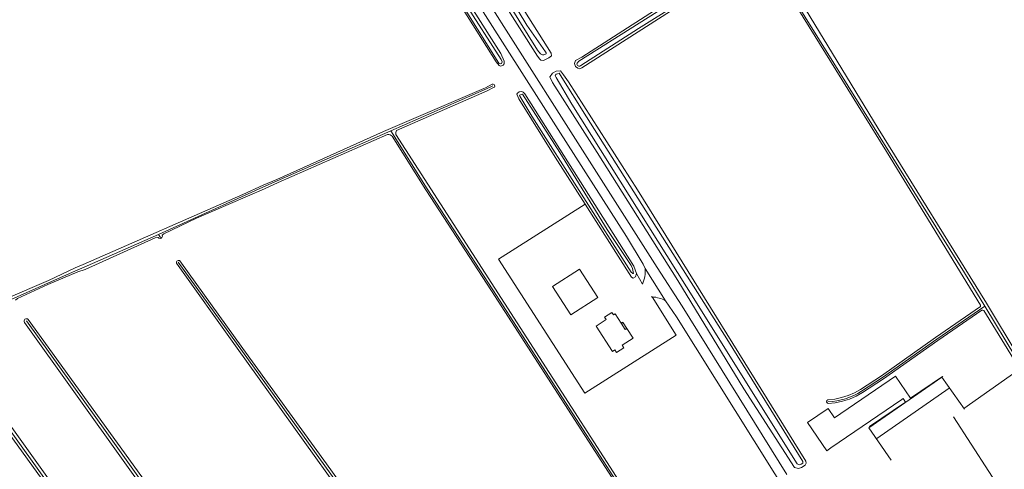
# Model space of a CAD drawing. Extents: x 177628 to 188968, y 384226 to 390673.
# Tile 374 of 393: x 186438 to 186807, y 388661 to 388829. Entities that reach past the tile are written whole.
import ezdxf

# ---------------------------------------------------------------- set-up
doc = ezdxf.new("R2010")
doc.units = 0
for name, color, linetype, lineweight in [('B-AF-CULT-GD', 253, 'HEKWERK', 13), ('B-AF-RAST-GD', 253, 'HEKWERK', 13), ('B-GB-BOUW-GD', 14, 'Continuous', 13), ('B-GB-NOKL-GD', 14, 'Continuous', 13), ('B01_T', 14, 'Continuous', 9), ('B02_F', 14, 'Continuous', 9), ('B02_T', 14, 'Continuous', 9), ('B14_F', 14, 'Continuous', 9), ('B17_T', 14, 'Continuous', 9), ('T02_F', 253, 'RASTER', 9), ('T07_F', 253, 'Continuous', 9), ('T09_F', 253, 'Continuous', 9), ('V00_T', 8, 'Continuous', 9), ('V06_F', 8, 'Continuous', 9), ('V06_T', 8, 'Continuous', 9), ('W01_F', 253, 'Continuous', 9)]:
    doc.layers.add(name, color=color, linetype=linetype, lineweight=lineweight)
doc.linetypes.add('HEKWERK', pattern='A,7,-1.5,[1,ProvNB.shx,S=0.75,R=0,X=0,Y=0],-1.5', length=10)
doc.linetypes.add('RASTER', pattern='A,4,-1,[4,TOPOCAD.SHX,S=0.5,R=0,X=-0.5,Y=0],-1', length=6)

msp = doc.modelspace()

# ---------------------------------------------------------------- linework, layer by layer
at = {"layer": 'B-AF-CULT-GD', "flags": 128}
msp.add_lwpolyline([(186787.544, 388680.25), (186814.016, 388639.282)], dxfattribs=at)
at = {"layer": 'B-AF-RAST-GD', "flags": 128}
msp.add_lwpolyline([(186791.493, 388683.378), (186810.915, 388696.999), (186838.09, 388652.325), (186815.775, 388636.72), (186814.016, 388639.282), (186798.602, 388627.231), (186786.733, 388617.761), (186783.978, 388615.774), (186771.467, 388633.987)], dxfattribs=at)
at = {"layer": 'B-GB-BOUW-GD', "flags": 128}
msp.add_lwpolyline([(186764.316, 388664.01), (186755.874, 388676.119), (186783.26, 388695.12), (186791.67, 388683.066)], dxfattribs=at)
at = {"layer": 'B-GB-NOKL-GD', "flags": 128}
msp.add_lwpolyline([(186786.021, 388690.978), (186758.897, 388672.06)], dxfattribs=at)
at = {"layer": 'B01_T', "linetype": 'Continuous'}
for points in [[(186663.149, 388715.306), (186660.952, 388718.741), (186660.31, 388718.33), (186659.7, 388719.283), (186656.971, 388717.537), (186657.58, 388716.584), (186653.821, 388714.179), (186659.876, 388704.704), (186660.767, 388705.273), (186661.382, 388704.31), (186664.127, 388706.064), (186663.518, 388707.019), (186667.604, 388709.64), (186665.253, 388713.315)], [(186663.911, 388715.409), (186663.745, 388715.68), (186663.472, 388715.513)], [(186663.149, 388715.306), (186664.664, 388712.938), (186665.253, 388713.315)], [(186663.472, 388715.513), (186663.628, 388715.242), (186663.911, 388715.409)]]:
    msp.add_lwpolyline(points, dxfattribs=at)
at = {"layer": 'B02_F', "linetype": 'Continuous'}
msp.add_lwpolyline([(186740.139, 388667.548), (186732.984, 388678.084), (186740.67, 388683.304)], dxfattribs=at)
at = {"layer": 'B02_T', "linetype": 'Continuous'}
for points in [[(186654.357, 388724.861), (186647.554, 388735.448), (186637.475, 388728.972), (186644.278, 388718.385), (186654.357, 388724.861)], [(186768.228, 388686.721), (186741.672, 388668.59)], [(186740.139, 388667.548), (186741.672, 388668.59)]]:
    msp.add_lwpolyline(points, dxfattribs=at)
at = {"layer": 'B14_F', "linetype": 'Continuous'}
for points in [[(186783.563, 388695.196), (186783.475, 388695.326), (186771.493, 388687.188), (186765.906, 388695.414), (186743.007, 388679.863), (186740.67, 388683.304)], [(186768.228, 388686.721), (186768.697, 388687.04), (186769.603, 388685.706), (186756.11, 388676.543), (186756.23, 388676.366)]]:
    msp.add_lwpolyline(points, dxfattribs=at)
at = {"layer": 'B17_T', "linetype": 'Continuous'}
for points in [[(186663.472, 388715.513), (186663.149, 388715.306)], [(186665.253, 388713.315), (186663.911, 388715.409)]]:
    msp.add_lwpolyline(points, dxfattribs=at)
at = {"layer": 'T02_F', "linetype": 'RASTER'}
for points in [[(186649.682, 388759.812), (186617.205, 388739.219), (186649.556, 388689.063), (186683.795, 388710.723), (186674.77, 388725.118)], [(186668.874, 388733.805), (186671.17, 388729.921)]]:
    msp.add_lwpolyline(points, dxfattribs=at)
at = {"layer": 'T07_F', "linetype": 'Continuous'}
for points in [[(186799.297, 388721.667), (186791.728, 388734.15), (186715.943, 388855.729)], [(186612.732, 388802.914), (186576.901, 388787.21)], [(186612.732, 388802.914), (186615.081, 388804.093)], [(186576.901, 388787.21), (186534.372, 388768.571)], [(186576.901, 388787.21), (186590.545, 388765.488), (186615.063, 388727.718), (186636.142, 388695.031), (186656.37, 388663.72), (186693.812, 388605.648), (186718.07, 388568.198)], [(186534.372, 388768.571), (186528.971, 388766.168)], [(186528.971, 388766.168), (186489.882, 388748.443)], [(186489.882, 388748.443), (186462.081, 388736.178)], [(186489.882, 388748.443), (186490.652, 388747.374)], [(186497.301, 388738.139), (186567.95, 388640.008), (186584.062, 388617.542)], [(186458.835, 388734.905), (186434.781, 388724.147)], [(186462.081, 388736.178), (186458.835, 388734.905)], [(186799.297, 388721.667), (186781.343, 388709.261), (186761.061, 388694.971), (186753.16, 388689.823)], [(186810.953, 388702.442), (186799.297, 388721.667)], [(186440.501, 388716.174), (186474.68, 388668.536), (186535.758, 388583.01)], [(186509.955, 388569.48), (186408.902, 388710.52), (186407.867, 388711.56), (186407.403, 388711.77)]]:
    msp.add_lwpolyline(points, dxfattribs=at)
at = {"layer": 'T07_F', "linetype": 'Continuous', "extrusion": (0, 0, -1)}
msp.add_arc((-186739.551, 388710.998), 25.171, 237.27021, 267.63547, dxfattribs=at)
at = {"layer": 'T09_F', "linetype": 'Continuous'}
for points in [[(186547.018, 388958.094), (186525.084, 388995.092), (186524.459, 388995.586), (186523.405, 388995.486), (186522.571, 388995.253), (186521.435, 388994.487), (186520.898, 388993.449), (186520.546, 388992.184), (186521.529, 388989.577), (186572.084, 388909.352), (186631.766, 388815.153), (186632.662, 388814.078), (186633.131, 388813.747), (186634.018, 388813.532), (186636.052, 388814.562), (186637.028, 388815.333), (186636.894, 388816.292), (186610.383, 388858.541), (186580.239, 388906.875), (186547.018, 388958.094)], [(186556.006, 388908.719), (186509.708, 388982.192), (186509.651, 388982.836), (186510.728, 388983.401), (186511.699, 388983.672), (186512.5, 388983.132), (186565.201, 388899.483), (186618.059, 388816.151), (186619.296, 388813.375), (186619.393, 388812.384), (186618.91, 388811.853), (186617.986, 388811.482), (186617.472, 388811.669), (186616.3, 388813.133), (186556.006, 388908.719)], [(186718.531, 388855.3), (186717.273, 388857.15), (186716.429, 388857.777), (186715.474, 388857.802), (186699.402, 388847.616), (186648.384, 388814.803), (186646.057, 388813.558), (186645.645, 388812.422), (186646.063, 388811.359), (186646.937, 388810.667), (186647.505, 388810.461), (186648.374, 388810.789), (186714.784, 388853.392), (186715.012, 388853.577), (186715.881, 388853.904), (186716.884, 388853.273), (186762.448, 388779.52), (186797.724, 388722.022)], [(186811.851, 388703.032), (186799.985, 388722.77), (186759.392, 388788.076), (186718.531, 388855.3)], [(186654.109, 388779.133), (186637.401, 388805.286), (186636.406, 388807.416), (186636.539, 388807.635), (186637.493, 388808.789), (186638.852, 388809.582), (186640.384, 388809.669), (186641.62, 388808.202), (186643.493, 388805.54), (186669.225, 388765.129), (186732.316, 388663.639), (186732.424, 388662.903), (186732.02, 388662.085), (186730.661, 388661.293), (186729.504, 388660.909), (186728.079, 388661.265), (186709.037, 388690.731), (186684.424, 388731.272), (186654.109, 388779.133)], [(186612.346, 388803.392), (186614.891, 388804.679)], [(186534.176, 388769.039), (186574.124, 388787.013), (186611.674, 388803.073), (186612.346, 388803.392)], [(186612.985, 388802.235), (186579.03, 388787.392)], [(186615.406, 388803.451), (186612.985, 388802.235)], [(186638.47, 388777.453), (186624.788, 388799.287), (186624.139, 388800.935), (186624.273, 388801.302), (186624.93, 388801.853), (186625.971, 388801.974), (186626.508, 388801.738), (186627.086, 388801.154), (186667.912, 388736.647), (186668.874, 388733.805)], [(186575.716, 388785.943), (186555.141, 388776.949)], [(186718.758, 388568.797), (186578.819, 388785.854)], [(186577.418, 388785.248), (186590.035, 388765.162), (186614.554, 388727.389), (186635.634, 388694.702), (186655.861, 388663.392), (186693.304, 388605.32), (186717.448, 388568.044)], [(186555.141, 388776.949), (186534.69, 388767.938)], [(186649.682, 388759.812), (186638.47, 388777.453)], [(186534.176, 388769.039), (186529.091, 388766.873)], [(186534.69, 388767.938), (186529.576, 388765.576)], [(186461.641, 388737.17), (186521.513, 388763.391), (186529.091, 388766.873)], [(186529.576, 388765.576), (186504.18, 388754.557)], [(186668.874, 388733.805), (186668.522, 388732.603), (186667.594, 388732.109), (186667.06, 388732.469), (186649.682, 388759.812)], [(186504.18, 388754.557), (186491.918, 388748.703), (186491.288, 388748.225), (186491.375, 388747.778)], [(186490.052, 388747.039), (186489.83, 388747.3), (186489.289, 388747.413), (186488.666, 388747.182), (186462.409, 388735.396)], [(186497.953, 388738.589), (186521.428, 388705.794), (186552.856, 388662.563), (186585.157, 388617.728)], [(186458.646, 388736.014), (186448.736, 388731.259), (186417.488, 388717.858)], [(186448.523, 388729.757), (186459.692, 388734.43)], [(186461.641, 388737.17), (186458.646, 388736.014)], [(186462.409, 388735.396), (186459.692, 388734.43)], [(186583.018, 388617.216), (186518.711, 388706.78), (186496.704, 388737.727)], [(186436.408, 388723.85), (186437.141, 388724.498), (186448.523, 388729.757)], [(186797.658, 388721.487), (186780.894, 388709.904), (186760.621, 388695.619), (186752.752, 388690.492), (186750.492, 388689.203), (186748.124, 388688.168), (186745.661, 388687.389), (186743.129, 388686.875), (186740.515, 388686.628)], [(186798.167, 388720.141), (186781.693, 388708.758), (186761.405, 388694.463), (186753.48, 388689.3), (186751.119, 388687.954), (186748.616, 388686.859), (186746.011, 388686.036), (186743.334, 388685.492), (186740.646, 388685.238)], [(186798.987, 388719.962), (186810.074, 388701.892)], [(186439.699, 388715.558), (186534.027, 388583.765), (186535.27, 388582.151), (186535.513, 388582.021), (186536.441, 388582.515), (186536.88, 388583.27), (186536.897, 388583.887), (186536.522, 388584.688), (186507.983, 388624.087), (186441.104, 388716.636)], [(186409.521, 388711.639), (186462.145, 388638.143), (186511.303, 388569.117), (186511.531, 388568.37), (186510.45, 388567.682), (186510, 388567.472), (186509.686, 388567.752), (186484.111, 388604.329), (186422.653, 388689.494)]]:
    msp.add_lwpolyline(points, dxfattribs=at)
at = {"layer": 'T09_F', "linetype": 'Continuous', "extrusion": (0, 0, -1)}
for centre, radius, start, end in [((-186615.159, 388804.069), 0.666, 66.2731, 248.22238), ((-186580.747, 388786.373), 1.997, 344.9355, 30.68792), ((-186490.385, 388747.996), 1.013, 192.42444, 289.20194), ((-186497.441, 388737.994), 0.784, 340.07349, 130.70335), ((-186440.447, 388716.037), 0.889, 327.36287, 137.64198), ((-186740.797, 388685.953), 0.731, 281.92403, 67.30814)]:
    msp.add_arc(centre, radius, start, end, dxfattribs=at)
at = {"layer": 'T09_F', "linetype": 'Continuous'}
for centre, radius, start, end in [((186575.284, 388782.454), 3.516, 52.63078, 82.9446), ((186797.054, 388721.833), 0.696, 330.19925, 15.73529), ((186798.449, 388719.467), 0.731, 42.64232, 112.72952)]:
    msp.add_arc(centre, radius, start, end, dxfattribs=at)
at = {"layer": 'V00_T', "linetype": 'Continuous'}
for points in [[(186679.804, 388723.658), (186672.134, 388735.776)], [(186674.334, 388725.147), (186674.77, 388725.118)]]:
    msp.add_lwpolyline(points, dxfattribs=at)
at = {"layer": 'V00_T', "linetype": 'Continuous', "extrusion": (0, 0, -1)}
for centre, radius, start, end in [((-186658.709, 388734.98), 13.449, 176.60475, 202.09449), ((-186673.678, 388711.943), 13.22, 94.73997, 117.60729)]:
    msp.add_arc(centre, radius, start, end, dxfattribs=at)
at = {"layer": 'V06_F', "linetype": 'Continuous'}
for points in [[(186019.52, 389779.07), (186112.056, 389630.454), (186177.21, 389528.493), (186232.257, 389439.516), (186309.474, 389318.653), (186386.234, 389199.622), (186450.725, 389093.232), (186456.965, 389083.96), (186487.969, 389035.445), (186513.496, 388995.183), (186525.863, 388974.163), (186564.038, 388913.996), (186585.378, 388879.84), (186609.846, 388841.09), (186642.571, 388789.619), (186676.653, 388736.115), (186686.05, 388721.6)], [(185720.115, 389112.564), (185845.368, 389168.396), (186012.342, 389242.899), (186145.702, 389302.895), (186271.368, 389360.878), (186276.084, 389362.952), (186305.804, 389316.433), (186382.564, 389197.402), (186447.055, 389091.012), (186453.861, 389081.607), (186472.113, 389053.754), (186485.017, 389033.565), (186510.508, 388993.357), (186522.877, 388972.337), (186561.076, 388912.132), (186582.414, 388877.978), (186606.89, 388839.216), (186639.619, 388787.739), (186665.127, 388747.695)]]:
    msp.add_lwpolyline(points, dxfattribs=at)
at = {"layer": 'V06_T', "linetype": 'Continuous'}
for points in [[(186672.134, 388735.776), (186671.34, 388737.411), (186665.127, 388747.695)], [(186683.894, 388717.69), (186679.804, 388723.658)], [(186725.194, 388658.575), (186686.05, 388721.6)], [(186727.787, 388647.557), (186683.894, 388717.69)]]:
    msp.add_lwpolyline(points, dxfattribs=at)
at = {"layer": 'W01_F', "linetype": 'Continuous'}
for points in [[(186608.764, 388858.459), (186599.275, 388873.206), (186557.128, 388939.987), (186524.06, 388993.401), (186523.052, 388993.873), (186522.67, 388993.851), (186521.857, 388993.236), (186521.556, 388992.702), (186521.763, 388992.091), (186553.848, 388941.284), (186595.581, 388875.725), (186631.802, 388817.417), (186633.008, 388816.015), (186633.731, 388815.646), (186634.243, 388815.728), (186635.018, 388816.09), (186635.026, 388816.408), (186634.845, 388816.795), (186627.876, 388826.825), (186608.764, 388858.459)], [(186582.617, 388870.018), (186563.737, 388899.97), (186512.582, 388981.355), (186511.774, 388982.562), (186511.133, 388982.628), (186510.833, 388982.488), (186510.63, 388982.271), (186510.697, 388981.997), (186527.936, 388954.51), (186551.97, 388916.663), (186577.447, 388876.381), (186617.305, 388812.641), (186618.063, 388812.325), (186618.363, 388812.465), (186618.576, 388813.053), (186618.179, 388813.903), (186604.653, 388835.14), (186582.617, 388870.018)], [(186715.943, 388855.729), (186715.797, 388855.032), (186715.428, 388854.309), (186669.614, 388825.501), (186648.092, 388811.666), (186647.641, 388811.455), (186647.322, 388811.464), (186646.819, 388811.7), (186646.577, 388812.216), (186646.65, 388812.565), (186647.338, 388813.279), (186715.125, 388856.133), (186715.702, 388856.245), (186715.943, 388855.729)], [(186650.136, 388792.495), (186640.324, 388808.271), (186639.923, 388808.791), (186639.282, 388808.648), (186638.766, 388808.407), (186638.5, 388807.968), (186638.797, 388807.164), (186644.686, 388797.258), (186687.557, 388728.929), (186729.11, 388662.579), (186729.867, 388662.304), (186730.508, 388662.446), (186731.123, 388662.812), (186731.205, 388663.479), (186703.297, 388708.377), (186670.841, 388759.64), (186650.136, 388792.495)], [(186644.123, 388772.621), (186640.168, 388779.125), (186626.165, 388800.992), (186625.718, 388800.905), (186625.418, 388800.764), (186625.141, 388800.574), (186625.181, 388800.227), (186629.704, 388792.769), (186666.959, 388734.336), (186667.513, 388733.802), (186667.763, 388733.919), (186667.68, 388734.49), (186667.415, 388735.708), (186666.854, 388736.908), (186657.915, 388750.29), (186644.123, 388772.621)]]:
    msp.add_lwpolyline(points, dxfattribs=at)

doc.saveas('drawing.dxf')
